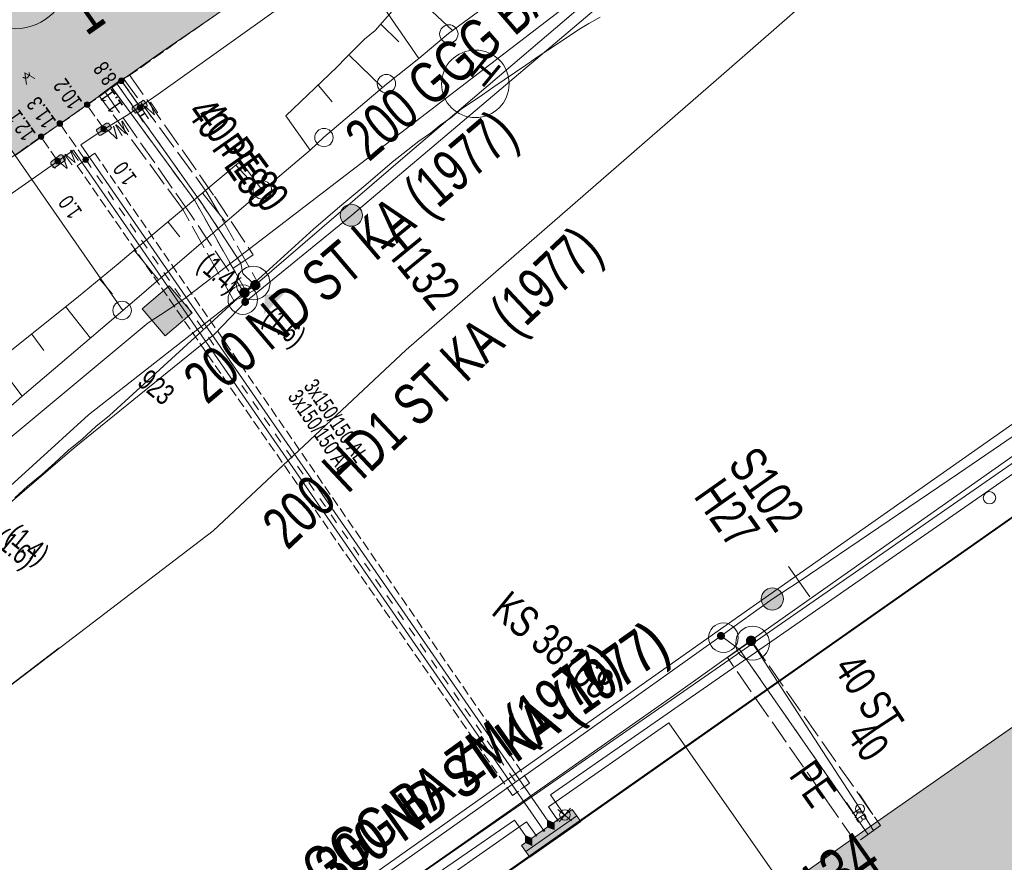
# Model space of a CAD drawing. Header units: metres. Extents: x -740 to 758, y -633 to 854.
# Tile 763 of 1056: x 293 to 326, y -12 to 17. Entities that reach past the tile are written whole.
import ezdxf

# ---------------------------------------------------------------- set-up
doc = ezdxf.new("R2010")
doc.units = ezdxf.units.M
doc.header["$MEASUREMENT"] = 0
for name, pattern in [('208_208_208_416', [1.04, 0.208, -0.208, 0.208, -0.416]), ('333_125', [0.4576, 0.3328, -0.1248]), ('333_333', [0.6656, 0.3328, -0.3328]), ('416_125', [0.5408, 0.416, -0.1248]), ('416_416', [0.832, 0.416, -0.416]), ('832_208', [1.04, 0.832, -0.208])]:
    doc.linetypes.add(name, pattern=pattern)
for name, color, linetype in [('Gas.LOVION', 7, 'Continuous'), ('Grundkarte.LOVION', 7, 'Continuous'), ('Grundkarte_Text.LOVION', 7, 'Continuous'), ('Strom.LOVION', 7, 'Continuous'), ('StromBemass.LOVION', 7, 'Continuous'), ('Telko.LOVION', 7, 'Continuous'), ('Wasser.LOVION', 7, 'Continuous')]:
    doc.layers.add(name, color=color, linetype=linetype)
doc.styles.add('ERSTELLTER_STIL_1', font='arial.ttf')

msp = doc.modelspace()

# ---------------------------------------------------------------- hatches: boundary and pattern name
at = {"layer": 'Gas.LOVION', "linetype": 'Continuous', "lineweight": 13}
for points in [[(295.845, 14.576), (296.468, 15.006), (296.261, 15.311), (295.638, 14.881)], [(300.987, 7.821), (301, 7.839), (301.01, 7.858), (301.018, 7.878), (301.024, 7.899), (301.026, 7.921), (301.026, 7.943), (301.023, 7.964), (301.018, 7.986), (301.01, 8.006), (300.999, 8.025), (300.986, 8.043), (300.971, 8.059), (300.954, 8.072), (300.936, 8.084), (300.916, 8.093), (300.895, 8.1), (300.874, 8.104), (300.852, 8.105), (300.83, 8.104), (300.809, 8.1), (300.788, 8.093), (300.768, 8.084), (300.75, 8.072), (300.733, 8.058), (300.718, 8.042), (300.705, 8.024), (300.695, 8.005), (300.687, 7.985), (300.681, 7.963), (300.679, 7.942), (300.679, 7.92), (300.682, 7.898), (300.687, 7.877), (300.695, 7.857), (300.706, 7.838), (300.719, 7.82), (300.734, 7.804), (300.751, 7.79), (300.769, 7.779), (300.789, 7.769), (300.81, 7.763), (300.831, 7.759), (300.853, 7.757), (300.875, 7.759), (300.896, 7.763), (300.917, 7.77), (300.937, 7.779), (300.955, 7.791), (300.972, 7.805)], [(300.987, 7.821), (301, 7.839), (301.01, 7.858), (301.018, 7.878), (301.024, 7.899), (301.026, 7.921), (301.026, 7.943), (301.023, 7.964), (301.018, 7.986), (301.01, 8.006), (300.999, 8.025), (300.986, 8.043), (300.971, 8.059), (300.954, 8.072), (300.936, 8.084), (300.916, 8.093), (300.895, 8.1), (300.874, 8.104), (300.852, 8.105), (300.83, 8.104), (300.809, 8.1), (300.788, 8.093), (300.768, 8.084), (300.75, 8.072), (300.733, 8.058), (300.718, 8.042), (300.705, 8.024), (300.695, 8.005), (300.687, 7.985), (300.681, 7.963), (300.679, 7.942), (300.679, 7.92), (300.682, 7.898), (300.687, 7.877), (300.695, 7.857), (300.706, 7.838), (300.719, 7.82), (300.734, 7.804), (300.751, 7.79), (300.769, 7.779), (300.789, 7.769), (300.81, 7.763), (300.831, 7.759), (300.853, 7.757), (300.875, 7.759), (300.896, 7.763), (300.917, 7.77), (300.937, 7.779), (300.955, 7.791), (300.972, 7.805)], [(300.619, 7.565), (300.632, 7.583), (300.642, 7.602), (300.65, 7.622), (300.656, 7.644), (300.658, 7.665), (300.658, 7.687), (300.655, 7.709), (300.65, 7.73), (300.642, 7.751), (300.631, 7.77), (300.618, 7.788), (300.603, 7.804), (300.586, 7.817), (300.568, 7.829), (300.548, 7.838), (300.527, 7.845), (300.505, 7.849), (300.483, 7.85), (300.462, 7.849), (300.44, 7.845), (300.419, 7.838), (300.399, 7.829), (300.381, 7.817), (300.364, 7.803), (300.349, 7.787), (300.336, 7.769), (300.326, 7.75), (300.318, 7.729), (300.312, 7.708), (300.31, 7.686), (300.31, 7.664), (300.313, 7.643), (300.318, 7.621), (300.326, 7.601), (300.337, 7.582), (300.35, 7.564), (300.365, 7.548), (300.382, 7.534), (300.4, 7.523), (300.42, 7.513), (300.441, 7.507), (300.463, 7.503), (300.485, 7.501), (300.506, 7.503), (300.528, 7.507), (300.549, 7.514), (300.569, 7.523), (300.587, 7.535), (300.604, 7.549)], [(300.626, 7.564), (300.639, 7.582), (300.649, 7.601), (300.657, 7.622), (300.662, 7.643), (300.665, 7.665), (300.665, 7.687), (300.662, 7.709), (300.657, 7.73), (300.649, 7.75), (300.638, 7.769), (300.625, 7.787), (300.61, 7.803), (300.593, 7.817), (300.574, 7.829), (300.554, 7.838), (300.534, 7.845), (300.512, 7.849), (300.49, 7.85), (300.468, 7.849), (300.447, 7.844), (300.426, 7.838), (300.406, 7.828), (300.387, 7.816), (300.371, 7.802), (300.356, 7.786), (300.343, 7.768), (300.332, 7.749), (300.324, 7.729), (300.319, 7.707), (300.316, 7.686), (300.316, 7.664), (300.319, 7.642), (300.325, 7.621), (300.333, 7.6), (300.343, 7.581), (300.356, 7.563), (300.371, 7.547), (300.388, 7.534), (300.407, 7.522), (300.427, 7.513), (300.448, 7.506), (300.469, 7.502), (300.491, 7.5), (300.513, 7.502), (300.535, 7.506), (300.555, 7.513), (300.575, 7.522), (300.594, 7.534), (300.611, 7.548)], [(301.842, 7.655), (301.181, 7.605), (301.143, 6.936)], [(317.806, -4.237), (317.819, -4.219), (317.829, -4.2), (317.837, -4.18), (317.843, -4.158), (317.845, -4.136), (317.845, -4.114), (317.842, -4.093), (317.837, -4.071), (317.829, -4.051), (317.818, -4.032), (317.805, -4.014), (317.79, -3.998), (317.773, -3.984), (317.754, -3.972), (317.734, -3.963), (317.713, -3.956), (317.692, -3.952), (317.67, -3.951), (317.648, -3.952), (317.626, -3.956), (317.605, -3.963), (317.585, -3.973), (317.567, -3.984), (317.55, -3.999), (317.535, -4.015), (317.522, -4.033), (317.512, -4.052), (317.503, -4.072), (317.498, -4.094), (317.495, -4.115), (317.495, -4.137), (317.498, -4.159), (317.504, -4.181), (317.512, -4.201), (317.523, -4.22), (317.536, -4.238), (317.551, -4.254), (317.568, -4.268), (317.586, -4.28), (317.606, -4.289), (317.627, -4.296), (317.649, -4.3), (317.671, -4.301), (317.693, -4.3), (317.714, -4.296), (317.735, -4.289), (317.755, -4.279), (317.774, -4.267), (317.791, -4.253)], [(317.804, -4.24), (317.817, -4.223), (317.828, -4.204), (317.836, -4.183), (317.841, -4.162), (317.844, -4.14), (317.844, -4.118), (317.841, -4.096), (317.835, -4.075), (317.827, -4.055), (317.816, -4.036), (317.804, -4.018), (317.788, -4.002), (317.772, -3.988), (317.753, -3.977), (317.733, -3.967), (317.712, -3.961), (317.691, -3.957), (317.669, -3.955), (317.647, -3.957), (317.626, -3.961), (317.605, -3.968), (317.585, -3.977), (317.566, -3.989), (317.55, -4.003), (317.535, -4.019), (317.522, -4.037), (317.511, -4.056), (317.503, -4.076), (317.498, -4.098), (317.495, -4.119), (317.495, -4.141), (317.498, -4.163), (317.504, -4.184), (317.512, -4.205), (317.522, -4.224), (317.535, -4.241), (317.55, -4.257), (317.567, -4.271), (317.586, -4.283), (317.606, -4.292), (317.627, -4.299), (317.648, -4.303), (317.67, -4.304), (317.692, -4.303), (317.713, -4.299), (317.734, -4.292), (317.754, -4.282), (317.772, -4.271), (317.789, -4.257)], [(322.149, -10.354), (321.51, -10.771), (321.717, -11.076), (322.343, -10.675)]]:
    msp.add_hatch(color=7, dxfattribs=at).paths.add_polyline_path(points)
at = {"layer": 'Grundkarte.LOVION', "linetype": 'Continuous', "lineweight": 18}
for points in [[(287.335, 20.143), (292.709, 12.333), (297.714, 15.867), (299.431, 17.04), (303.497, 19.89), (298.123, 27.7)], [(313.475, -16.256), (318.972, -24.113), (332.436, -14.609), (327.024, -6.715), (320.965, -10.943), (319.417, -12.04)]]:
    msp.add_hatch(color=9, dxfattribs=at).paths.add_polyline_path(points)
at = {"layer": 'Strom.LOVION', "linetype": 'Continuous', "lineweight": 13}
for points in [[(295.877, 14.549), (296.72, 15.149), (296.599, 15.329), (295.74, 14.743)], [(296.854, 13.773), (297.159, 13.98), (297.186, 14.012), (297.18, 14.071), (297.097, 14.166), (297.11, 14.182), (297.081, 14.179), (297.048, 14.206), (297.022, 14.174), (296.701, 13.98), (296.675, 13.948), (296.68, 13.889), (296.764, 13.794), (296.796, 13.767)], [(295.81, 13.42), (295.489, 13.226), (295.463, 13.194), (295.466, 13.164), (295.482, 13.151), (295.536, 13.053), (295.552, 13.04), (295.554, 13.01), (295.613, 13.016), (295.934, 13.21), (295.987, 13.274), (295.955, 13.301), (295.901, 13.399), (295.869, 13.425)], [(294.23, 12.349), (293.941, 12.129), (293.915, 12.096), (293.921, 12.038), (294.004, 11.943), (293.991, 11.926), (294.02, 11.929), (294.052, 11.903), (294.078, 11.935), (294.383, 12.142), (294.41, 12.174), (294.404, 12.233), (294.321, 12.328), (294.289, 12.355)], [(311.607, -9.848), (309.879, -11.066), (310.169, -11.466), (311.897, -10.248)]]:
    msp.add_hatch(color=7, dxfattribs=at).paths.add_polyline_path(points)
at = {"layer": 'Strom.LOVION', "linetype": 'Continuous', "lineweight": 18}
for color, points in [(5, [(311.342, -10.007), (311.315, -10.039), (311.347, -10.066), (311.387, -10.017), (311.371, -10.004), (311.358, -10.02)]), (1, [(310.764, -10.448), (310.994, -10.529), (310.987, -10.308), (310.77, -10.211)]), (5, [(311.079, -10.195), (311.095, -10.208), (311.082, -10.225), (311.098, -10.238), (311.138, -10.19), (311.106, -10.163)]), (5, [(310.671, -10.56), (310.623, -10.521), (310.597, -10.553), (310.629, -10.579), (310.658, -10.576)]), (1, [(310.016, -10.964), (310.233, -11.061), (310.239, -10.824), (310.023, -10.727)]), (5, [(310.348, -10.725), (310.38, -10.751), (310.406, -10.719), (310.374, -10.693)])]:
    msp.add_hatch(color=color, dxfattribs=at).paths.add_polyline_path(points)
at = {"layer": 'StromBemass.LOVION', "linetype": 'Continuous', "lineweight": 13}
for points in [[(296.384, 14.799), (296.39, 14.809), (296.396, 14.819), (296.401, 14.83), (296.403, 14.842), (296.405, 14.854), (296.405, 14.866), (296.403, 14.877), (296.4, 14.889), (296.396, 14.9), (296.39, 14.91), (296.383, 14.92), (296.375, 14.929), (296.366, 14.936), (296.356, 14.943), (296.345, 14.948), (296.334, 14.951), (296.322, 14.954), (296.31, 14.954), (296.298, 14.953), (296.286, 14.951), (296.275, 14.947), (296.264, 14.942), (296.254, 14.936), (296.245, 14.928), (296.237, 14.92), (296.23, 14.91), (296.224, 14.899), (296.22, 14.888), (296.217, 14.877), (296.215, 14.865), (296.216, 14.853), (296.217, 14.841), (296.22, 14.83), (296.224, 14.819), (296.23, 14.808), (296.237, 14.799), (296.245, 14.79), (296.255, 14.782), (296.265, 14.776), (296.276, 14.771), (296.287, 14.767), (296.299, 14.765), (296.311, 14.764), (296.322, 14.765), (296.334, 14.768), (296.345, 14.771), (296.356, 14.776), (296.366, 14.783), (296.375, 14.79)], [(296.353, 14.826), (296.358, 14.833), (296.362, 14.84), (296.365, 14.847), (296.366, 14.855), (296.367, 14.862), (296.367, 14.87), (296.366, 14.878), (296.364, 14.885), (296.362, 14.893), (296.358, 14.9), (296.353, 14.906), (296.348, 14.912), (296.342, 14.917), (296.335, 14.921), (296.328, 14.924), (296.321, 14.926), (296.313, 14.928), (296.305, 14.928), (296.297, 14.928), (296.29, 14.926), (296.282, 14.924), (296.275, 14.921), (296.268, 14.916), (296.262, 14.911), (296.257, 14.906), (296.253, 14.899), (296.249, 14.892), (296.246, 14.885), (296.244, 14.878), (296.243, 14.87), (296.243, 14.862), (296.244, 14.854), (296.246, 14.847), (296.249, 14.839), (296.253, 14.832), (296.257, 14.826), (296.263, 14.82), (296.269, 14.816), (296.275, 14.811), (296.283, 14.808), (296.29, 14.806), (296.298, 14.804), (296.305, 14.804), (296.313, 14.804), (296.321, 14.806), (296.328, 14.808), (296.335, 14.812), (296.342, 14.816), (296.348, 14.821)], [(296.353, 14.826), (296.358, 14.833), (296.362, 14.84), (296.365, 14.847), (296.366, 14.855), (296.367, 14.862), (296.367, 14.87), (296.366, 14.878), (296.364, 14.885), (296.362, 14.893), (296.358, 14.9), (296.353, 14.906), (296.348, 14.912), (296.342, 14.917), (296.335, 14.921), (296.328, 14.924), (296.321, 14.926), (296.313, 14.928), (296.305, 14.928), (296.297, 14.928), (296.29, 14.926), (296.282, 14.924), (296.275, 14.921), (296.268, 14.916), (296.262, 14.911), (296.257, 14.906), (296.253, 14.899), (296.249, 14.892), (296.246, 14.885), (296.244, 14.878), (296.243, 14.87), (296.243, 14.862), (296.244, 14.854), (296.246, 14.847), (296.249, 14.839), (296.253, 14.832), (296.257, 14.826), (296.263, 14.82), (296.269, 14.816), (296.275, 14.811), (296.283, 14.808), (296.29, 14.806), (296.298, 14.804), (296.305, 14.804), (296.313, 14.804), (296.321, 14.806), (296.328, 14.808), (296.335, 14.812), (296.342, 14.816), (296.348, 14.821)], [(295.223, 13.993), (295.23, 14.003), (295.235, 14.013), (295.24, 14.024), (295.243, 14.036), (295.244, 14.047), (295.244, 14.059), (295.242, 14.071), (295.239, 14.082), (295.235, 14.093), (295.229, 14.103), (295.222, 14.113), (295.214, 14.122), (295.205, 14.129), (295.195, 14.135), (295.185, 14.14), (295.173, 14.144), (295.162, 14.146), (295.15, 14.147), (295.138, 14.146), (295.127, 14.144), (295.116, 14.14), (295.105, 14.135), (295.095, 14.129), (295.086, 14.121), (295.078, 14.112), (295.071, 14.103), (295.066, 14.093), (295.061, 14.082), (295.058, 14.07), (295.057, 14.059), (295.057, 14.047), (295.058, 14.035), (295.061, 14.024), (295.066, 14.013), (295.071, 14.003), (295.078, 13.993), (295.086, 13.984), (295.096, 13.977), (295.106, 13.971), (295.116, 13.966), (295.127, 13.962), (295.139, 13.96), (295.151, 13.959), (295.162, 13.96), (295.174, 13.962), (295.185, 13.966), (295.196, 13.971), (295.206, 13.977), (295.215, 13.985)], [(297.016, 13.892), (297.023, 13.902), (297.028, 13.912), (297.033, 13.924), (297.036, 13.935), (297.037, 13.947), (297.037, 13.959), (297.036, 13.971), (297.033, 13.982), (297.028, 13.994), (297.022, 14.004), (297.015, 14.014), (297.007, 14.022), (296.998, 14.03), (296.988, 14.036), (296.977, 14.041), (296.966, 14.045), (296.954, 14.047), (296.942, 14.048), (296.93, 14.047), (296.918, 14.045), (296.907, 14.041), (296.896, 14.036), (296.886, 14.03), (296.877, 14.022), (296.869, 14.013), (296.862, 14.003), (296.856, 13.993), (296.852, 13.982), (296.849, 13.97), (296.847, 13.958), (296.847, 13.946), (296.849, 13.935), (296.852, 13.923), (296.856, 13.912), (296.862, 13.901), (296.869, 13.892), (296.877, 13.883), (296.886, 13.876), (296.897, 13.869), (296.907, 13.864), (296.919, 13.86), (296.931, 13.858), (296.943, 13.858), (296.954, 13.858), (296.966, 13.861), (296.978, 13.864), (296.988, 13.869), (296.998, 13.876), (297.008, 13.884)], [(296.998, 13.918), (297.002, 13.924), (297.006, 13.931), (297.009, 13.938), (297.011, 13.946), (297.011, 13.954), (297.011, 13.961), (297.01, 13.969), (297.009, 13.977), (297.006, 13.984), (297.002, 13.991), (296.997, 13.997), (296.992, 14.002), (296.986, 14.007), (296.979, 14.012), (296.972, 14.015), (296.965, 14.017), (296.957, 14.019), (296.95, 14.019), (296.942, 14.019), (296.934, 14.017), (296.927, 14.015), (296.92, 14.011), (296.913, 14.007), (296.907, 14.002), (296.902, 13.997), (296.897, 13.99), (296.894, 13.983), (296.891, 13.976), (296.889, 13.969), (296.888, 13.961), (296.888, 13.953), (296.889, 13.945), (296.891, 13.938), (296.894, 13.931), (296.898, 13.924), (296.902, 13.918), (296.908, 13.912), (296.914, 13.907), (296.92, 13.903), (296.927, 13.9), (296.935, 13.897), (296.942, 13.896), (296.95, 13.895), (296.958, 13.896), (296.965, 13.897), (296.973, 13.9), (296.98, 13.903), (296.986, 13.907), (296.992, 13.912)], [(294.297, 13.35), (294.304, 13.359), (294.31, 13.37), (294.314, 13.381), (294.317, 13.393), (294.319, 13.405), (294.319, 13.417), (294.317, 13.428), (294.314, 13.44), (294.31, 13.451), (294.304, 13.462), (294.297, 13.471), (294.288, 13.48), (294.279, 13.487), (294.269, 13.494), (294.258, 13.499), (294.247, 13.503), (294.235, 13.505), (294.223, 13.505), (294.211, 13.505), (294.2, 13.502), (294.188, 13.499), (294.177, 13.494), (294.167, 13.487), (294.158, 13.479), (294.15, 13.471), (294.143, 13.461), (294.137, 13.45), (294.133, 13.439), (294.13, 13.428), (294.129, 13.416), (294.129, 13.404), (294.13, 13.392), (294.133, 13.381), (294.138, 13.369), (294.143, 13.359), (294.15, 13.349), (294.159, 13.341), (294.168, 13.333), (294.178, 13.327), (294.189, 13.322), (294.2, 13.318), (294.212, 13.316), (294.224, 13.315), (294.236, 13.316), (294.248, 13.318), (294.259, 13.322), (294.27, 13.327), (294.28, 13.333), (294.289, 13.341)], [(293.661, 12.905), (293.668, 12.914), (293.674, 12.925), (293.678, 12.936), (293.681, 12.947), (293.682, 12.959), (293.682, 12.971), (293.681, 12.982), (293.678, 12.994), (293.673, 13.005), (293.668, 13.015), (293.661, 13.024), (293.653, 13.033), (293.643, 13.04), (293.633, 13.047), (293.623, 13.052), (293.612, 13.055), (293.6, 13.057), (293.588, 13.058), (293.577, 13.057), (293.565, 13.055), (293.554, 13.051), (293.543, 13.046), (293.533, 13.04), (293.524, 13.032), (293.516, 13.024), (293.509, 13.014), (293.504, 13.004), (293.499, 12.993), (293.496, 12.982), (293.495, 12.97), (293.495, 12.958), (293.497, 12.946), (293.499, 12.935), (293.504, 12.924), (293.51, 12.914), (293.517, 12.904), (293.525, 12.896), (293.534, 12.888), (293.544, 12.882), (293.554, 12.877), (293.566, 12.873), (293.577, 12.871), (293.589, 12.871), (293.601, 12.871), (293.612, 12.874), (293.623, 12.877), (293.634, 12.882), (293.644, 12.889), (293.653, 12.896)], [(295.785, 13.164), (295.792, 13.173), (295.797, 13.184), (295.801, 13.194), (295.804, 13.206), (295.806, 13.217), (295.806, 13.229), (295.804, 13.241), (295.801, 13.252), (295.797, 13.263), (295.791, 13.273), (295.784, 13.282), (295.776, 13.291), (295.767, 13.298), (295.757, 13.304), (295.747, 13.309), (295.736, 13.313), (295.724, 13.315), (295.713, 13.316), (295.701, 13.315), (295.69, 13.313), (295.679, 13.309), (295.668, 13.304), (295.658, 13.298), (295.649, 13.29), (295.641, 13.282), (295.635, 13.272), (295.629, 13.262), (295.625, 13.251), (295.622, 13.24), (295.62, 13.228), (295.62, 13.217), (295.622, 13.205), (295.625, 13.194), (295.629, 13.183), (295.635, 13.173), (295.642, 13.163), (295.65, 13.155), (295.659, 13.148), (295.669, 13.141), (295.679, 13.136), (295.69, 13.133), (295.702, 13.131), (295.713, 13.13), (295.725, 13.131), (295.736, 13.133), (295.747, 13.137), (295.758, 13.142), (295.768, 13.148), (295.777, 13.155)], [(294.225, 12.077), (294.232, 12.086), (294.237, 12.097), (294.242, 12.108), (294.245, 12.119), (294.246, 12.131), (294.246, 12.143), (294.244, 12.155), (294.241, 12.166), (294.237, 12.177), (294.231, 12.188), (294.224, 12.197), (294.216, 12.206), (294.207, 12.213), (294.197, 12.22), (294.186, 12.225), (294.175, 12.228), (294.163, 12.231), (294.151, 12.231), (294.14, 12.23), (294.128, 12.228), (294.117, 12.224), (294.106, 12.219), (294.096, 12.213), (294.087, 12.205), (294.079, 12.197), (294.072, 12.187), (294.066, 12.177), (294.062, 12.166), (294.059, 12.154), (294.057, 12.142), (294.057, 12.131), (294.059, 12.119), (294.062, 12.107), (294.066, 12.096), (294.072, 12.086), (294.079, 12.076), (294.087, 12.068), (294.096, 12.06), (294.106, 12.054), (294.117, 12.049), (294.129, 12.045), (294.14, 12.043), (294.152, 12.042), (294.164, 12.043), (294.175, 12.045), (294.187, 12.049), (294.197, 12.054), (294.207, 12.061), (294.217, 12.068)], [(295.173, 12.127), (295.18, 12.136), (295.186, 12.147), (295.19, 12.158), (295.193, 12.17), (295.194, 12.182), (295.194, 12.193), (295.193, 12.205), (295.19, 12.217), (295.185, 12.228), (295.179, 12.238), (295.172, 12.248), (295.164, 12.257), (295.155, 12.264), (295.145, 12.271), (295.134, 12.276), (295.123, 12.279), (295.111, 12.282), (295.099, 12.282), (295.087, 12.282), (295.075, 12.279), (295.064, 12.276), (295.053, 12.27), (295.043, 12.264), (295.034, 12.256), (295.026, 12.248), (295.019, 12.238), (295.013, 12.227), (295.009, 12.216), (295.006, 12.205), (295.004, 12.193), (295.004, 12.181), (295.006, 12.169), (295.009, 12.157), (295.013, 12.146), (295.019, 12.136), (295.026, 12.126), (295.034, 12.118), (295.044, 12.11), (295.054, 12.104), (295.065, 12.099), (295.076, 12.095), (295.088, 12.093), (295.1, 12.092), (295.111, 12.093), (295.123, 12.095), (295.135, 12.099), (295.145, 12.104), (295.155, 12.11), (295.165, 12.118)]]:
    msp.add_hatch(color=7, dxfattribs=at).paths.add_polyline_path(points)
at = {"layer": 'Telko.LOVION', "linetype": 'Continuous', "lineweight": 13}
msp.add_hatch(color=7, dxfattribs=at).paths.add_polyline_path([(297.801, 6.21), (298.714, 6.994), (297.93, 7.908), (297.017, 7.124)])
at = {"layer": 'Wasser.LOVION', "linetype": 'Continuous', "lineweight": 13}
for points in [[(295.651, 14.439), (296.274, 14.869), (296.067, 15.174), (295.444, 14.743)], [(304.4, 10.065), (304.428, 10.103), (304.45, 10.144), (304.467, 10.188), (304.479, 10.234), (304.485, 10.28), (304.485, 10.327), (304.479, 10.374), (304.467, 10.419), (304.449, 10.463), (304.426, 10.504), (304.399, 10.542), (304.366, 10.576), (304.33, 10.606), (304.29, 10.631), (304.248, 10.651), (304.203, 10.666), (304.157, 10.674), (304.11, 10.677), (304.063, 10.674), (304.017, 10.665), (303.972, 10.65), (303.93, 10.63), (303.89, 10.605), (303.854, 10.575), (303.822, 10.54), (303.794, 10.502), (303.772, 10.461), (303.754, 10.417), (303.743, 10.372), (303.737, 10.325), (303.737, 10.278), (303.743, 10.231), (303.755, 10.186), (303.773, 10.142), (303.795, 10.101), (303.823, 10.063), (303.856, 10.029), (303.892, 9.999), (303.932, 9.974), (303.974, 9.954), (304.019, 9.94), (304.065, 9.931), (304.112, 9.928), (304.159, 9.931), (304.205, 9.94), (304.25, 9.955), (304.292, 9.975), (304.332, 10), (304.368, 10.03)], [(300.612, 7.279), (300.622, 7.292), (300.63, 7.307), (300.636, 7.322), (300.64, 7.338), (300.642, 7.355), (300.642, 7.372), (300.64, 7.388), (300.635, 7.404), (300.629, 7.42), (300.621, 7.434), (300.611, 7.448), (300.6, 7.46), (300.587, 7.471), (300.573, 7.479), (300.558, 7.486), (300.542, 7.492), (300.526, 7.495), (300.509, 7.496), (300.492, 7.495), (300.476, 7.491), (300.46, 7.486), (300.445, 7.479), (300.431, 7.47), (300.418, 7.459), (300.407, 7.447), (300.397, 7.434), (300.389, 7.419), (300.383, 7.403), (300.379, 7.387), (300.377, 7.371), (300.377, 7.354), (300.379, 7.338), (300.383, 7.321), (300.389, 7.306), (300.397, 7.291), (300.407, 7.278), (300.419, 7.266), (300.432, 7.255), (300.446, 7.246), (300.461, 7.239), (300.477, 7.234), (300.493, 7.231), (300.51, 7.23), (300.526, 7.231), (300.543, 7.234), (300.559, 7.24), (300.574, 7.247), (300.588, 7.256), (300.6, 7.266)], [(300.612, 7.28), (300.622, 7.294), (300.629, 7.308), (300.636, 7.324), (300.64, 7.34), (300.642, 7.356), (300.642, 7.373), (300.639, 7.39), (300.635, 7.406), (300.629, 7.421), (300.621, 7.435), (300.611, 7.449), (300.6, 7.461), (300.587, 7.471), (300.573, 7.48), (300.558, 7.487), (300.542, 7.492), (300.526, 7.495), (300.509, 7.496), (300.493, 7.495), (300.476, 7.492), (300.461, 7.487), (300.446, 7.48), (300.432, 7.471), (300.419, 7.46), (300.408, 7.448), (300.398, 7.435), (300.39, 7.42), (300.384, 7.405), (300.38, 7.389), (300.378, 7.372), (300.378, 7.356), (300.38, 7.339), (300.384, 7.323), (300.39, 7.308), (300.398, 7.293), (300.408, 7.28), (300.42, 7.268), (300.432, 7.257), (300.446, 7.248), (300.462, 7.241), (300.477, 7.236), (300.494, 7.233), (300.51, 7.232), (300.527, 7.233), (300.543, 7.236), (300.559, 7.242), (300.574, 7.249), (300.588, 7.258), (300.601, 7.268)], [(318.679, -2.945), (318.707, -2.907), (318.729, -2.865), (318.747, -2.821), (318.758, -2.776), (318.764, -2.729), (318.764, -2.682), (318.758, -2.635), (318.746, -2.589), (318.728, -2.545), (318.705, -2.504), (318.678, -2.466), (318.645, -2.432), (318.609, -2.402), (318.569, -2.377), (318.526, -2.357), (318.481, -2.342), (318.435, -2.334), (318.388, -2.331), (318.341, -2.334), (318.294, -2.343), (318.25, -2.358), (318.207, -2.378), (318.167, -2.403), (318.131, -2.433), (318.099, -2.468), (318.071, -2.506), (318.049, -2.548), (318.032, -2.591), (318.02, -2.637), (318.014, -2.684), (318.014, -2.731), (318.02, -2.778), (318.032, -2.824), (318.05, -2.867), (318.073, -2.909), (318.1, -2.947), (318.133, -2.981), (318.169, -3.011), (318.209, -3.036), (318.252, -3.056), (318.297, -3.07), (318.343, -3.079), (318.39, -3.082), (318.437, -3.079), (318.484, -3.07), (318.528, -3.055), (318.571, -3.035), (318.611, -3.009), (318.647, -2.979)], [(316.75, -4.045), (316.76, -4.031), (316.768, -4.017), (316.774, -4.001), (316.778, -3.985), (316.78, -3.968), (316.78, -3.951), (316.778, -3.935), (316.773, -3.919), (316.767, -3.903), (316.759, -3.889), (316.749, -3.875), (316.738, -3.863), (316.725, -3.852), (316.711, -3.843), (316.696, -3.836), (316.68, -3.831), (316.663, -3.828), (316.647, -3.827), (316.63, -3.828), (316.613, -3.831), (316.598, -3.837), (316.583, -3.844), (316.568, -3.853), (316.556, -3.864), (316.544, -3.876), (316.534, -3.889), (316.526, -3.904), (316.52, -3.92), (316.516, -3.936), (316.514, -3.952), (316.514, -3.969), (316.516, -3.986), (316.521, -4.002), (316.527, -4.017), (316.535, -4.032), (316.545, -4.045), (316.556, -4.058), (316.569, -4.068), (316.583, -4.077), (316.598, -4.084), (316.614, -4.089), (316.631, -4.092), (316.647, -4.093), (316.664, -4.092), (316.681, -4.089), (316.696, -4.084), (316.711, -4.077), (316.726, -4.068), (316.738, -4.057)], [(316.754, -4.045), (316.764, -4.031), (316.772, -4.017), (316.778, -4.001), (316.782, -3.985), (316.784, -3.968), (316.784, -3.952), (316.782, -3.935), (316.778, -3.919), (316.771, -3.903), (316.763, -3.889), (316.753, -3.875), (316.742, -3.863), (316.729, -3.852), (316.715, -3.843), (316.7, -3.836), (316.684, -3.831), (316.667, -3.828), (316.65, -3.827), (316.634, -3.828), (316.617, -3.831), (316.601, -3.837), (316.586, -3.844), (316.572, -3.853), (316.559, -3.863), (316.548, -3.876), (316.538, -3.889), (316.53, -3.904), (316.524, -3.92), (316.52, -3.936), (316.518, -3.952), (316.518, -3.969), (316.52, -3.986), (316.524, -4.002), (316.53, -4.018), (316.539, -4.032), (316.548, -4.046), (316.56, -4.058), (316.573, -4.069), (316.587, -4.077), (316.602, -4.085), (316.618, -4.09), (316.635, -4.093), (316.651, -4.094), (316.668, -4.093), (316.685, -4.089), (316.7, -4.084), (316.716, -4.077), (316.73, -4.068), (316.743, -4.057)], [(321.952, -10.462), (321.329, -10.893), (321.553, -11.211), (322.175, -10.78)]]:
    msp.add_hatch(color=7, dxfattribs=at).paths.add_polyline_path(points)

# ---------------------------------------------------------------- linework, layer by layer
at = {"layer": 'Gas.LOVION', "color": 1, "linetype": 'Continuous', "lineweight": 18}
for points in [[(287.642, -9.295), (287.865, -9.155), (288.058, -9.018), (288.212, -8.929), (288.625, -8.622), (299.422, -0.399), (305.975, 5.739), (316.747, 15.112), (320.586, 18.473), (334.678, 30.476), (337.127, 32.636), (347.801, 41.364), (351.291, 43.907), (357.57, 48.763), (358.272, 49.289), (358.613, 49.574)], [(294.203, -4.359), (288.634, -8.612), (288.22, -8.919), (288.066, -9.008), (287.873, -9.145), (287.65, -9.285), (287.287, -9.498), (286.218, -9.454), (284.908, -10.262), (284.489, -10.51), (266.262, -23.449), (250.316, -34.629), (241.461, -40.948), (192.719, -75.358), (149.628, -105.61), (149.061, -106.005), (148.425, -106.452), (147.9, -106.828), (147.208, -107.309), (145.589, -108.428), (141.605, -111.212), (128.564, -120.364), (117.363, -128.227)]]:
    msp.add_lwpolyline(points, dxfattribs=at)
at = {"layer": 'Gas.LOVION', "color": 5, "linetype": 'Continuous', "lineweight": 18}
for points in [[(298.071, -17.866), (306.025, -12.315), (315.056, -5.979), (317.653, -4.129), (329.35, 4.108), (336.538, 9.185), (344.928, 14.971), (354.801, 21.906), (362.088, 27.037), (363.495, 28.062), (367.558, 30.942), (368.021, 31.342), (367.188, 32.915), (367.597, 33.413), (377.553, 40.712), (379.682, 42.22), (380.508, 42.833), (390.092, 49.711), (395.588, 49.421), (396.218, 49.63)], [(349.508, 45.211), (343.109, 40.832), (332.904, 33.657), (332.668, 33.501), (327.334, 29.565), (322.158, 25.823), (316.442, 21.259), (305.938, 12.311), (300.854, 7.928), (300.48, 7.67), (295.195, 3.532), (291.408, 0.103), (290.788, -0.357), (289.45, -1.492), (287.325, -6.961), (285.955, -7.908)], [(300.854, 7.928), (300.774, 7.994), (300.431, 8.33), (300.367, 8.678), (299.065, 10.664), (296.15, 14.783)], [(317.653, -4.129), (317.72, -4.211), (321.357, -9.811), (321.831, -10.578)]]:
    msp.add_lwpolyline(points, dxfattribs=at)
at = {"layer": 'Gas.LOVION', "color": 7, "linetype": '832_208', "lineweight": 13}
msp.add_lwpolyline([(299.951, 8.401), (298.635, 10.371), (295.749, 14.492), (296.579, 15.076), (299.465, 10.954), (300.783, 8.955)], close=True, dxfattribs=at)
at = {"layer": 'Gas.LOVION', "color": 252, "linetype": '208_208_208_416', "lineweight": 18}
msp.add_lwpolyline([(300.367, 8.678), (299.065, 10.664), (296.15, 14.783)], dxfattribs=at)
at = {"layer": 'Gas.LOVION', "color": 7, "linetype": 'Continuous', "lineweight": 13}
for points in [[(300.052, 7.968), (300.37, 8.191)], [(300.48, 7.67), (300.219, 8.073)]]:
    msp.add_lwpolyline(points, dxfattribs=at)
at = {"layer": 'Gas.LOVION', "color": 251, "linetype": 'Continuous', "lineweight": 13}
for points in [[(321.805, -10.018), (321.337, -9.311)], [(321.376, -10.312), (320.908, -9.604)]]:
    msp.add_lwpolyline(points, dxfattribs=at)
at = {"layer": 'Gas.LOVION', "color": 7, "linetype": 'Continuous', "lineweight": 13}
for centre, radius in [((300.781, 8.001), 0.572), ((317.721, -4.208), 0.573)]:
    msp.add_circle(centre, radius, dxfattribs=at)
at = {"layer": 'Gas.LOVION', "color": 251, "linetype": 'Continuous', "lineweight": 13}
msp.add_circle((321.365, -9.823), 0.152, dxfattribs=at)
at = {"layer": 'Grundkarte.LOVION', "color": 8, "linetype": 'Continuous', "lineweight": 18}
for points in [[(306.397, 15.622), (280.635, 53.004), (284.669, 55.881), (310.355, 18.669), (309.614, 18.094), (307.409, 16.46)], [(269.879, 45.42), (280.635, 53.004), (306.397, 15.622), (305.301, 14.747), (303.172, 12.942), (302.711, 12.513), (301.101, 11.144), (296.357, 7.074), (292.709, 12.333), (287.335, 20.143)], [(259.346, 37.977), (269.879, 45.42), (287.335, 20.143), (292.709, 12.333), (296.357, 7.074), (292.946, 4.169), (291.421, 2.838), (286.538, -1.334), (282.171, 4.948), (276.796, 12.758)], [(287.335, 20.143), (298.123, 27.7), (303.497, 19.89), (299.431, 17.04), (297.714, 15.867), (292.709, 12.333)], [(313.475, -16.256), (319.417, -12.04), (320.965, -10.943), (327.024, -6.715), (332.436, -14.609), (318.972, -24.113)]]:
    msp.add_lwpolyline(points, close=True, dxfattribs=at)
for points in [[(388.103, 43.295), (382.293, 39.239), (372.534, 32.344), (370.127, 30.661), (369.655, 30.349), (299.405, -18.962)], [(388.103, 43.295), (382.293, 39.239), (372.534, 32.344), (370.127, 30.661), (369.655, 30.349), (299.437, -18.989)], [(299.437, -18.989), (369.655, 30.349), (370.127, 30.661), (372.534, 32.344), (382.91, 17.517), (384.147, 15.746), (386.213, 12.756), (391.882, 4.651), (392.296, 4.041), (408.545, -19.168), (408.702, -21.074), (408.903, -24.039), (408.49, -24.346), (406.995, -25.378), (379.057, -44.957), (353.946, -62.604), (353.14, -63.126)], [(297.38, -17.298), (300.672, -14.996), (317.206, -3.33), (334.906, 9.099), (351.637, 20.873), (364.301, 29.796)], [(282.307, -4.91), (283.266, -4.136), (286.538, -1.334), (291.421, 2.838), (292.946, 4.169), (296.357, 7.074), (301.101, 11.144), (302.711, 12.513), (303.172, 12.942), (305.301, 14.747), (306.397, 15.622), (307.409, 16.46), (309.614, 18.094)], [(282.307, -4.91), (283.266, -4.136), (286.538, -1.334), (291.421, 2.838), (292.946, 4.169), (296.357, 7.074), (301.101, 11.144), (302.711, 12.513), (303.172, 12.942), (305.301, 14.747), (306.397, 15.622), (307.409, 16.46), (309.614, 18.094)], [(312.556, 17.022), (312.163, 16.807), (311.829, 16.597), (311.108, 16.112), (310.774, 15.902), (310.413, 15.66), (310.026, 15.386), (308.945, 14.659), (308.558, 14.385), (307.837, 13.901), (307.482, 13.6), (307.121, 13.358), (306.793, 13.09), (306.406, 12.815), (305.5, 12.106), (304.6, 11.338), (303.726, 10.603), (302.825, 9.835), (301.089, 8.246), (300.247, 7.484), (295.907, 3.513), (295.44, 3.142), (294.98, 2.713), (294.514, 2.342), (294.053, 1.913), (293.619, 1.516), (293.127, 1.113), (292.693, 0.716)]]:
    msp.add_lwpolyline(points, dxfattribs=at)
at = {"layer": 'Grundkarte.LOVION', "color": 253, "linetype": 'Continuous', "lineweight": 18}
for points in [[(299.437, -18.989), (369.655, 30.349), (370.127, 30.661), (372.534, 32.344), (382.91, 17.517), (384.147, 15.746), (386.213, 12.756), (391.882, 4.651)], [(309.614, 18.094), (307.409, 16.46), (306.397, 15.622), (305.301, 14.747), (303.172, 12.942), (302.711, 12.513), (301.101, 11.144), (296.357, 7.074), (292.946, 4.169), (291.421, 2.838), (286.538, -1.334), (283.266, -4.136), (282.307, -4.91)]]:
    msp.add_lwpolyline(points, dxfattribs=at)
at = {"layer": 'Grundkarte.LOVION', "color": 7, "linetype": 'Continuous', "lineweight": 13}
for points in [[(301.888, 13.674), (302.711, 12.513), (301.888, 13.674), (303.619, 15.321), (303.942, 15.648), (304.561, 16.27), (304.915, 16.571), (305.502, 17.219), (306.418, 18.136), (307.254, 18.957), (308.609, 20.213), (309.614, 18.094)], [(302.711, 12.513), (303.172, 12.942), (305.301, 14.747), (306.397, 15.622), (307.409, 16.46), (309.614, 18.094)], [(306.148, 17.874), (307.547, 16.562)], [(305.1, 16.796), (305.722, 16.177)], [(304.053, 15.718), (305.163, 14.644)], [(303, 14.699), (303.467, 14.153)], [(300.19, 12.001), (300.619, 11.54)], [(299.073, 11.034), (299.846, 10.075)], [(297.897, 10.062), (298.3, 9.57)], [(296.747, 9.122), (297.553, 8.137)], [(295.572, 8.15), (296.007, 7.631)], [(294.422, 7.21), (295.266, 6.14)], [(293.273, 6.27), (293.681, 5.719)]]:
    msp.add_lwpolyline(points, dxfattribs=at)
msp.add_lwpolyline([(296.357, 7.074), (292.946, 4.169), (292.065, 5.325), (294.862, 7.549), (296.202, 8.655), (297.595, 9.826), (300.354, 12.135), (301.101, 11.144)], close=True, dxfattribs=at)
at = {"layer": 'Grundkarte.LOVION', "color": 9, "linetype": 'Continuous', "lineweight": 18}
for centre, radius in [((307.419, 16.448), 0.312), ((305.301, 14.763), 0.312), ((303.183, 12.937), 0.311), ((301.094, 11.161), 0.313), ((296.337, 7.075), 0.314)]:
    msp.add_circle(centre, radius, dxfattribs=at)
at = {"layer": 'Grundkarte.LOVION', "color": 253, "linetype": 'Continuous', "lineweight": 18}
msp.add_circle((308.318, 14.758), 1.146, dxfattribs=at)
at = {"layer": 'Grundkarte.LOVION', "color": 7, "linetype": 'Continuous', "lineweight": 13}
msp.add_circle((325.757, 0.723), 0.21, dxfattribs=at)
at = {"layer": 'Strom.LOVION', "color": 150, "linetype": 'Continuous', "lineweight": 18}
for points in [[(295.726, 13.219), (296.479, 13.677), (296.938, 13.973), (297.561, 14.404), (319.347, 29.937), (328.901, 36.517)], [(368.042, 29.925), (359.701, 24.691), (355.297, 21.822), (345.721, 14.723), (339.442, 10.622), (332.891, 6.287), (329.283, 3.436), (310.863, -9.344), (311.344, -10.036)], [(310.875, -10.378), (294.936, 12.684), (295.726, 13.219)], [(294.162, 12.135), (294.687, 12.512), (310.626, -10.55)], [(294.162, 12.135), (286.126, 6.517), (283.815, 4.754)], [(310.128, -10.894), (309.646, -10.202), (305.784, -12.871), (298.521, -18.236)]]:
    msp.add_lwpolyline(points, dxfattribs=at)
at = {"layer": 'Strom.LOVION', "color": 1, "linetype": 'Continuous', "lineweight": 18}
msp.add_lwpolyline([(367.151, 29.661), (359.516, 24.924), (355.138, 22.087), (345.535, 14.956), (339.27, 10.871), (332.719, 6.536), (329.111, 3.686), (305.668, -12.586), (298.28, -18.038)], dxfattribs=at)
at = {"layer": 'Strom.LOVION', "color": 5, "linetype": 'Continuous', "lineweight": 18}
for points in [[(296.938, 13.973), (296.32, 14.859)], [(311.108, -10.192), (310.799, -9.75), (314.881, -6.912), (318.797, -12.5)], [(310.377, -10.722), (310.052, -10.266), (306.012, -13.085), (309.976, -18.712)]]:
    msp.add_lwpolyline(points, dxfattribs=at)
at = {"layer": 'Strom.LOVION', "color": 7, "linetype": 'Continuous', "lineweight": 13}
for points in [[(296.854, 13.773), (296.796, 13.767), (296.764, 13.794), (296.68, 13.889), (296.675, 13.948), (296.701, 13.98), (297.022, 14.174), (297.048, 14.206), (297.081, 14.179), (297.11, 14.182), (297.097, 14.166), (297.18, 14.071), (297.186, 14.012), (297.159, 13.98)], [(295.81, 13.42), (295.869, 13.425), (295.901, 13.399), (295.955, 13.301), (295.987, 13.274), (295.934, 13.21), (295.613, 13.016), (295.554, 13.01), (295.552, 13.04), (295.536, 13.053), (295.482, 13.151), (295.466, 13.164), (295.463, 13.194), (295.489, 13.226)], [(294.23, 12.349), (294.289, 12.355), (294.321, 12.328), (294.404, 12.233), (294.41, 12.174), (294.383, 12.142), (294.078, 11.935), (294.052, 11.903), (294.02, 11.929), (293.991, 11.926), (294.004, 11.943), (293.921, 12.038), (293.915, 12.096), (293.941, 12.129)], [(311.607, -9.848), (311.897, -10.248), (310.169, -11.466), (309.879, -11.066)], [(311.374, -10.033), (311.36, -10.05), (311.347, -10.066), (311.315, -10.039), (311.328, -10.023), (311.342, -10.007), (311.358, -10.02), (311.371, -10.004), (311.387, -10.017)], [(311.079, -10.195), (311.092, -10.179), (311.106, -10.163), (311.138, -10.19), (311.124, -10.206), (311.111, -10.222), (311.098, -10.238), (311.082, -10.225), (311.095, -10.208)], [(310.658, -10.576), (310.629, -10.579), (310.597, -10.553), (310.61, -10.537), (310.623, -10.521), (310.671, -10.56)], [(310.361, -10.709), (310.374, -10.693), (310.406, -10.719), (310.393, -10.735), (310.38, -10.751), (310.348, -10.725)]]:
    msp.add_lwpolyline(points, close=True, dxfattribs=at)
at = {"layer": 'Strom.LOVION', "color": 7, "linetype": '333_125', "lineweight": 13}
msp.add_lwpolyline([(310.16, -8.955), (309.579, -9.367), (294.813, 11.977), (295.407, 12.405)], close=True, dxfattribs=at)
at = {"layer": 'Strom.LOVION', "color": 9, "linetype": '333_333', "lineweight": 18}
msp.add_lwpolyline([(295.102, 12.198), (309.855, -9.162)], dxfattribs=at)
at = {"layer": 'Strom.LOVION', "color": 9, "linetype": 'Continuous', "lineweight": 18}
for points in [[(311.119, -9.851), (311.585, -10.234)], [(311.159, -10.261), (311.542, -9.795)]]:
    msp.add_lwpolyline(points, dxfattribs=at)
at = {"layer": 'Strom.LOVION', "color": 7, "linetype": 'Continuous', "lineweight": 13}
msp.add_lwpolyline([(311.76, -10.055), (310.032, -11.273)], dxfattribs=at)
at = {"layer": 'Strom.LOVION', "color": 1, "linetype": 'Continuous', "lineweight": 18}
for points in [[(310.764, -10.448), (310.77, -10.211), (310.987, -10.308), (310.994, -10.529)], [(310.016, -10.964), (310.023, -10.727), (310.239, -10.824), (310.233, -11.061)]]:
    msp.add_lwpolyline(points, close=True, dxfattribs=at)
at = {"layer": 'Strom.LOVION', "color": 9, "linetype": 'Continuous', "lineweight": 18}
msp.add_circle((311.356, -10.03), 0.178, dxfattribs=at)
at = {"layer": 'StromBemass.LOVION', "color": 7, "linetype": '416_125', "lineweight": 13}
for points in [[(303.497, 19.89), (296.32, 14.859), (294.231, 13.398), (293.579, 12.965), (292.874, 12.468), (285.558, 7.334), (286.126, 6.517)], [(296.304, 14.872), (296.32, 14.859), (296.954, 13.96)], [(295.726, 13.219), (295.143, 14.049)], [(295.089, 12.182), (294.231, 13.398)], [(294.162, 12.135), (293.579, 12.965)]]:
    msp.add_lwpolyline(points, dxfattribs=at)
at = {"layer": 'StromBemass.LOVION', "color": 7, "linetype": 'Continuous', "lineweight": 13}
for points in [[(292.968, 14.974), (292.998, 14.977), (293.03, 14.951), (293.118, 14.959), (293.197, 15.056), (293.188, 15.144)], [(293.095, 14.735), (293.042, 15.129), (293.371, 14.94)]]:
    msp.add_lwpolyline(points, dxfattribs=at)
for centre, radius in [((296.31, 14.859), 0.0949), ((296.305, 14.866), 0.0623), ((296.305, 14.866), 0.0623), ((295.15, 14.053), 0.0937), ((296.942, 13.953), 0.0952), ((296.95, 13.957), 0.0618), ((294.224, 13.41), 0.0952), ((293.589, 12.964), 0.0938), ((295.713, 13.223), 0.0928), ((294.152, 12.137), 0.0944), ((295.099, 12.187), 0.0952)]:
    msp.add_circle(centre, radius, dxfattribs=at)
at = {"layer": 'Telko.LOVION', "color": 1, "linetype": 'Continuous', "lineweight": 18}
msp.add_lwpolyline([(282.821, -5.333), (297.225, 6.657), (297.864, 7.074), (298.474, 7.488), (331.811, 33.047), (332.348, 33.602), (333.025, 33.935), (362.17, 56.882), (362.747, 57.323), (363.335, 57.809), (366.249, 61.714), (367.974, 64.174), (370.058, 67.495), (371.136, 70.675), (371.9, 74.651), (371.735, 75.433), (372.461, 75.267), (380.027, 73.598), (380.167, 74.292)], dxfattribs=at)
at = {"layer": 'Telko.LOVION', "color": 7, "linetype": 'Continuous', "lineweight": 13}
msp.add_lwpolyline([(297.801, 6.21), (297.017, 7.124), (297.93, 7.908), (298.714, 6.994)], close=True, dxfattribs=at)
msp.add_lwpolyline([(297.801, 6.21), (297.017, 7.124), (297.93, 7.908), (298.714, 6.994)], close=True, dxfattribs=at)
at = {"layer": 'Wasser.LOVION', "color": 150, "linetype": 'Continuous', "lineweight": 18}
for points in [[(365.297, 59.508), (364.701, 59.11), (363.537, 55.139), (358.735, 50.901), (356.207, 48.94), (355.017, 48.114), (345.758, 42.155), (342.54, 40.303), (336.699, 36.111), (336.315, 35.808), (333.349, 33.641), (331.619, 32.29), (326.628, 28.772), (322.033, 25.441), (317.904, 22.023), (317.118, 21.296), (304.125, 10.302), (300.525, 7.364), (299.465, 6.27), (294.713, 2.421), (291.332, -0.481), (289.859, -1.586), (287.772, -7.302), (286.372, -8.251)], [(319.304, -2.12), (324.71, 1.541), (328.699, 4.266), (331.678, 6.449), (338.718, 11.378), (344.242, 15.185), (348.658, 18.232), (354.171, 22.155), (361.232, 27.175), (363.337, 28.623), (365.864, 30.584), (366.662, 33.455), (366.895, 33.64), (374.097, 39.029), (378.807, 42.401), (379.332, 42.777), (379.909, 43.218), (389.307, 50.033)], [(300.525, 7.364), (300.429, 7.443), (300.587, 7.636), (298.8, 10.801), (295.969, 14.662)], [(319.304, -2.12), (318.387, -2.712), (316.661, -3.96), (312.06, -7.232), (305.026, -12.221), (301.255, -14.909), (299.066, -16.557), (297.669, -17.536)], [(316.661, -3.96), (316.726, -4.013), (317.282, -4.416), (321.634, -10.685)]]:
    msp.add_lwpolyline(points, dxfattribs=at)
at = {"layer": 'Wasser.LOVION', "color": 7, "linetype": '832_208', "lineweight": 13}
for points in [[(300.139, 7.385), (298.384, 10.524), (295.556, 14.355), (296.37, 14.952), (299.216, 11.078), (301.022, 7.87)], [(322.064, -10.392), (321.234, -10.976), (316.866, -4.694), (317.683, -4.126)]]:
    msp.add_lwpolyline(points, close=True, dxfattribs=at)
at = {"layer": 'Wasser.LOVION', "color": 252, "linetype": '416_416', "lineweight": 18}
for points in [[(300.587, 7.636), (298.8, 10.801), (295.969, 14.662)], [(317.282, -4.416), (321.634, -10.685)]]:
    msp.add_lwpolyline(points, dxfattribs=at)
at = {"layer": 'Wasser.LOVION', "color": 7, "linetype": 'Continuous', "lineweight": 13}
msp.add_lwpolyline([(319.665, -2.632), (318.944, -1.609)], dxfattribs=at)
at = {"layer": 'Wasser.LOVION', "color": 94, "linetype": 'Continuous', "lineweight": 18}
msp.add_circle((292.716, 18.437), 1.81, dxfattribs=at)
at = {"layer": 'Wasser.LOVION', "color": 7, "linetype": 'Continuous', "lineweight": 13}
for centre, radius in [((304.111, 10.303), 0.374), ((300.43, 7.441), 0.501), ((318.389, -2.706), 0.376), ((316.732, -4.019), 0.501)]:
    msp.add_circle(centre, radius, dxfattribs=at)

# ---------------------------------------------------------------- texts
at = {"layer": 'Gas.LOVION', "color": 5, "linetype": 'Continuous', "lineweight": 18, "attachment_point": 7, "style": 'ERSTELLTER_STIL_1'}
for s, insert, char_height, rotation in [('{\\A1;\\W0.71560x;40 PE80}', (298.484, 13.773), 1.06706, 305.0599), ('{\\A1;\\W0.72102x;200 ND ST KA (1977)}', (299.492, 3.531), 1.42279, 40.3592), ('{\\A1;\\W0.72102x;300 ND ST KA (1977)}', (303.807, -12.944), 1.42279, 35.107), ('{\\A1;\\W0.72101x;300 ND ST KA (1977)}', (303.828, -12.917), 1.4228, 35.1067), ('{\\A1;\\W0.71557x;40 ST}', (320.43, -5.056), 1.06711, 303.2451), ('{\\A1;\\W0.71563x;KB}', (321.077, -9.951), 0.3557, 303.2439)]:
    msp.add_mtext(s, dxfattribs=dict(at, insert=insert, char_height=char_height, rotation=rotation))
at = {"layer": 'Gas.LOVION', "color": 7, "linetype": 'Continuous', "lineweight": 13, "attachment_point": 7, "style": 'ERSTELLTER_STIL_1'}
for s, insert, char_height, rotation in [('{\\A1;\\W0.71560x;(1.4)}', (298.708, 8.382), 0.71141, 320.5833), ('{\\A1;\\W0.71561x;(1.4)}', (292.219, -0.824), 0.7114, 320.5826)]:
    msp.add_mtext(s, dxfattribs=dict(at, insert=insert, char_height=char_height, rotation=rotation))
at = {"layer": 'Gas.LOVION', "color": 1, "linetype": 'Continuous', "lineweight": 18, "insert": (302.241, -1.391), "char_height": 1.42277, "attachment_point": 7, "rotation": 43.1876, "style": 'ERSTELLTER_STIL_1'}
msp.add_mtext('{\\A1;\\W0.72073x;200 HD1 ST KA (1977)}', dxfattribs=at)
at = {"layer": 'Grundkarte_Text.LOVION', "color": 8, "linetype": 'Continuous', "lineweight": 18, "attachment_point": 7, "style": 'ERSTELLTER_STIL_1'}
for s, insert, char_height, rotation in [('{\\A1;\\W0.71562x;147}', (295.124, 16.357), 1.6008, 35.0283), ('{\\A1;\\W0.71561x;134}', (320.025, -13.385), 1.60081, 35.2102)]:
    msp.add_mtext(s, dxfattribs=dict(at, insert=insert, char_height=char_height, rotation=rotation))
at = {"layer": 'Grundkarte_Text.LOVION', "color": 253, "linetype": 'Continuous', "lineweight": 18, "insert": (308.062, 15.105), "char_height": 0.89729, "attachment_point": 7, "rotation": 320.5853, "style": 'ERSTELLTER_STIL_1'}
msp.add_mtext('{\\A1;\\W0.89451x;H}', dxfattribs=at)
at = {"layer": 'Strom.LOVION', "color": 7, "linetype": 'Continuous', "lineweight": 13, "attachment_point": 7, "style": 'ERSTELLTER_STIL_1'}
for s, insert, char_height, rotation in [('{\\A1;\\W0.71563x;HM}', (297.015, 13.422), 0.44461, 33.2445), ('{\\A1;\\W0.71568x;VM}', (296.043, 12.81), 0.44459, 31.2384), ('{\\A1;\\W0.71565x;VM}', (294.356, 11.799), 0.44461, 35.2416), ('{\\A1;\\W0.71558x;KS 38168}', (308.807, -3.209), 1.06709, 320.584)]:
    msp.add_mtext(s, dxfattribs=dict(at, insert=insert, char_height=char_height, rotation=rotation))
at = {"layer": 'Strom.LOVION', "color": 150, "linetype": 'Continuous', "lineweight": 18, "char_height": 0.53353, "attachment_point": 7, "rotation": 304.2467, "style": 'ERSTELLTER_STIL_1'}
for insert in [(302.471, 4.504), (301.93, 4.141)]:
    msp.add_mtext('{\\A1;\\W0.69471x;3x150/150 AL }', dxfattribs=dict(at, insert=insert))
at = {"layer": 'StromBemass.LOVION', "color": 7, "linetype": 'Continuous', "lineweight": 13, "attachment_point": 7, "style": 'ERSTELLTER_STIL_1'}
for s, insert, char_height, rotation in [('{\\A1;\\W0.71556x;8.8}', (296.197, 14.962), 0.53356, 125.0153), ('{\\A1;\\W0.71559x;10.2}', (295.014, 14.149), 0.53355, 125.2393), ('{\\A1;\\W0.71557x;1.1}', (296.395, 14.017), 0.53355, 125.0142), ('{\\A1;\\W0.74396x;11.3}', (294.128, 13.497), 0.53355, 125.2393), ('{\\A1;\\W0.71557x;12.1}', (293.432, 13.07), 0.53355, 125.2393), ('{\\A1;\\W0.71560x;1.0}', (296.865, 11.573), 0.53355, 125.2393), ('{\\A1;\\W0.71560x;1.0}', (295.011, 10.432), 0.53355, 125.2393)]:
    msp.add_mtext(s, dxfattribs=dict(at, insert=insert, char_height=char_height, rotation=rotation))
at = {"layer": 'Telko.LOVION', "color": 7, "linetype": 'Continuous', "lineweight": 13, "insert": (296.807, 4.57), "char_height": 0.71137, "attachment_point": 7, "rotation": 320.5859, "style": 'ERSTELLTER_STIL_1'}
msp.add_mtext('{\\A1;\\W0.71561x;923}', dxfattribs=at)
at = {"layer": 'Wasser.LOVION', "color": 150, "linetype": 'Continuous', "lineweight": 18, "attachment_point": 7, "style": 'ERSTELLTER_STIL_1'}
for s, insert, char_height, rotation in [('{\\A1;\\W0.71927x;200 GGG BA ZM (1977)}', (304.985, 11.765), 1.42279, 40.7758), ('{\\A1;\\W0.71559x;40 PE80}', (298.764, 13.615), 1.06707, 306.3806), ('{\\A1;\\W0.71928x;150 GGG BA ZM (1977)}', (301.114, -14.649), 1.42277, 35.9344), ('{\\A1;\\W0.71927x;150 GGG BA ZM (1977)}', (301.123, -14.64), 1.4228, 35.9362), ('{\\A1;\\W0.71557x;40}', (320.847, -7.347), 1.0671, 305.2444), ('{\\A1;\\W0.71559x;PE}', (318.93, -8.701), 1.0671, 305.2444)]:
    msp.add_mtext(s, dxfattribs=dict(at, insert=insert, char_height=char_height, rotation=rotation))
at = {"layer": 'Wasser.LOVION', "color": 7, "linetype": 'Continuous', "lineweight": 13, "attachment_point": 7, "style": 'ERSTELLTER_STIL_1'}
for s, insert, char_height, rotation in [('{\\A1;\\W0.71561x;H132}', (305.029, 9.29), 1.24491, 309.2454), ('{\\A1;\\W0.71560x;(1.6)}', (300.925, 6.559), 0.71138, 320.5866), ('{\\A1;\\W0.71562x;S102}', (316.836, 1.838), 1.24493, 305.2451), ('{\\A1;\\W0.71562x;H27}', (315.696, 0.778), 1.24493, 305.2451), ('{\\A1;\\W0.71561x;(1.6)}', (291.788, -0.955), 0.71137, 320.5859)]:
    msp.add_mtext(s, dxfattribs=dict(at, insert=insert, char_height=char_height, rotation=rotation))

doc.saveas('drawing.dxf')
